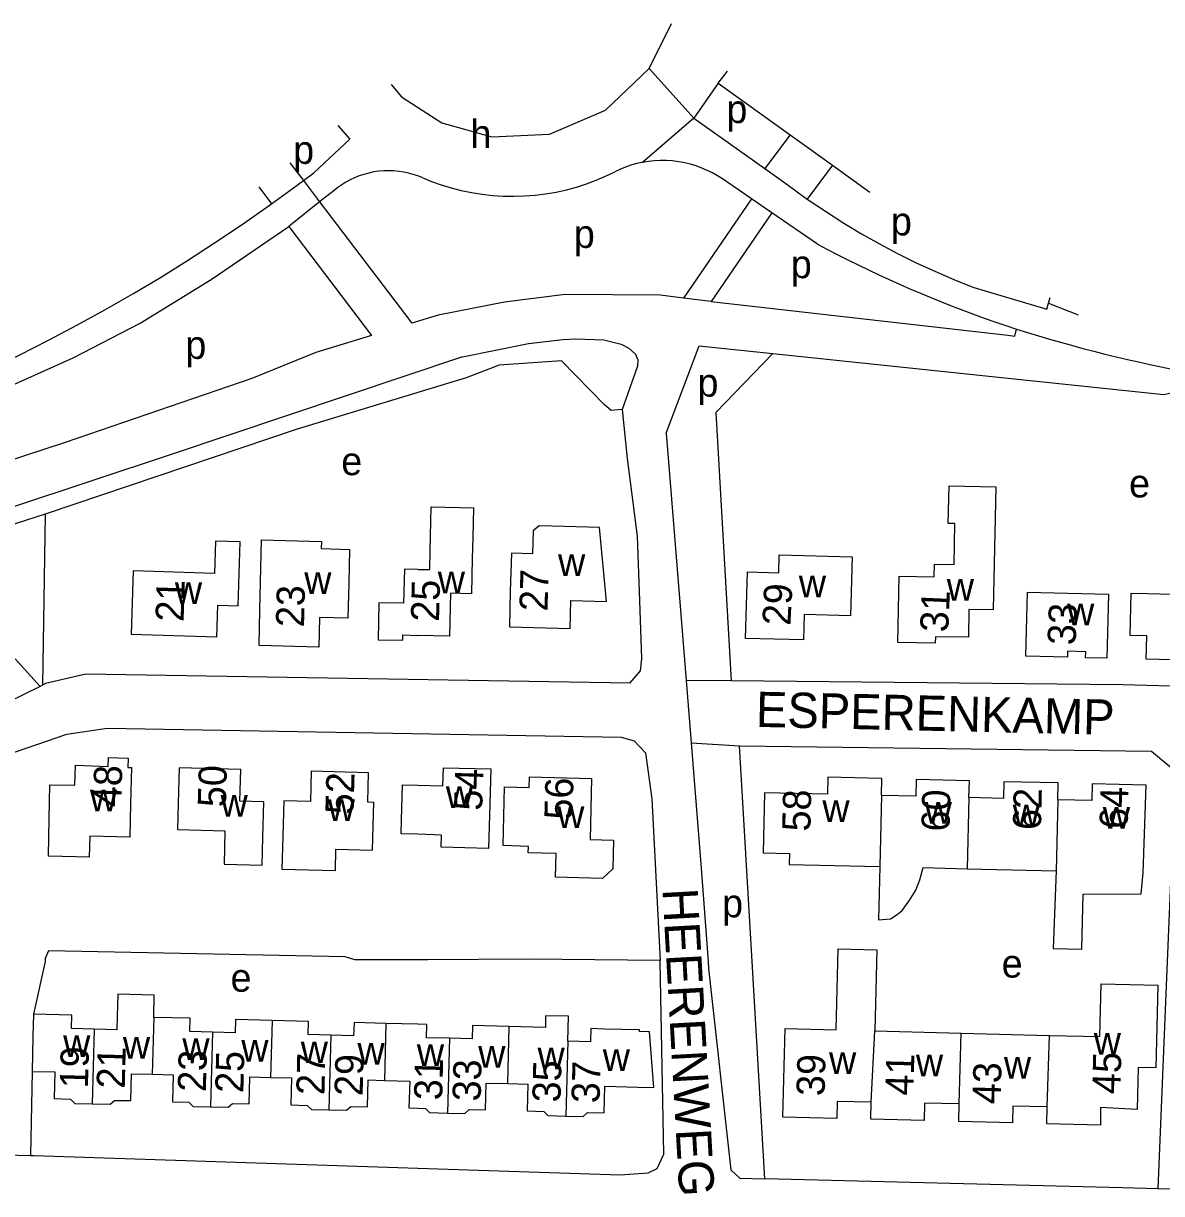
# Model space of a CAD drawing. Extents: x 161936 to 163647, y 386450 to 388633.
# Drawn here: x 162444 to 162605.5, y 388467 to 388633.2 of the extents above; entities that cross this region are included whole.
import ezdxf

# ---------------------------------------------------------------- set-up
doc = ezdxf.new("R2010")
doc.units = 0
for name, color, linetype in [('BLT_Basislijn', 7, 'Continuous'), ('BLT_Bebouwing', 7, 'Continuous'), ('BLT_Centroide', 7, 'Continuous'), ('BLT_Huisnummer', 7, 'Continuous'), ('BLT_Huisnummer_ tussenligend', 7, 'Continuous'), ('BLT_Onderverdeling_panden', 7, 'Continuous'), ('BLT_Straatnaam', 7, 'Continuous'), ('BLT_Vlakafsluiter', 7, 'Continuous')]:
    doc.layers.add(name, color=color, linetype=linetype)

msp = doc.modelspace()

# ---------------------------------------------------------------- linework, layer by layer
at = {"layer": 'BLT_Basislijn'}
for p, q in [((162542.59, 388624.7), (162552.81, 388617.37)), ((162552.81, 388617.37), (162549.24, 388612.59)), ((162552.81, 388617.37), (162555.78, 388615.23)), ((162481.82, 388613.39), (162483.74, 388610.86)), ((162549.24, 388612.59), (162552.23, 388610.47)), ((162558.82, 388613.05), (162555.23, 388608.23)), ((162547.34, 388608.26), (162543.2, 388611.1)), ((162477.39, 388609.97), (162479.22, 388607.55)), ((162488.09, 388609.45), (162486.04, 388607.83)), ((162552.23, 388610.47), (162555.23, 388608.23)), ((162486.04, 388607.83), (162481.66, 388604.34)), ((162486.04, 388607.83), (162499.12, 388590.6)), ((162547.34, 388608.26), (162537.68, 388594.19)), ((162550.22, 388606.28), (162547.34, 388608.26)), ((162550.22, 388606.28), (162541.61, 388593.72)), ((162556.7, 388601.83), (162550.22, 388606.28)), ((162481.66, 388604.34), (162493.4, 388588.87)), ((162589.49, 388593.44), (162589.74, 388594.27)), ((162589.49, 388593.44), (162593.72, 388591.79)), ((162550.38, 388586.31), (162542.28, 388577.96)), ((162529, 388578.38), (162529.71, 388571.39)), ((162542.28, 388577.96), (162544.45, 388539.84)), ((162447.07, 388563.49), (162446.71, 388539.24)), ((162442.84, 388542.97), (162446.39, 388539.06)), ((162446.71, 388539.24), (162446.39, 388539.06)), ((162538.07, 388539.91), (162538.78, 388531.03)), ((162446.39, 388539.06), (162441.72, 388536.77)), ((162538.78, 388531.03), (162545.62, 388530.63)), ((162445.24, 388484.39), (162445.02, 388472.44)), ((162616.26, 388467.46), (162604.98, 388467.74))]:
    msp.add_line(p, q, dxfattribs=at)
for points in [[(162532.8, 388626.79), (162535.98, 388633.18)], [(162496.19, 388624.51), (162497.64, 388622.77), (162503.37, 388619.07), (162510.47, 388617.06), (162518.66, 388617.48), (162526.62, 388620.87), (162532.8, 388626.79)], [(162542.59, 388624.7), (162539.17, 388619.71)], [(162539.17, 388619.71), (162549.24, 388612.59)], [(162488.64, 388618.67), (162490.34, 388616.76)], [(162483.74, 388610.86), (162485.21, 388611.95), (162490.34, 388616.76)], [(162555.78, 388615.23), (162558.82, 388613.05)], [(162500.58, 388611.29), (162499.96, 388611.53), (162499.32, 388611.75), (162498.65, 388611.93), (162497.97, 388612.08), (162497.28, 388612.18), (162496.57, 388612.25), (162495.86, 388612.27), (162495.15, 388612.25), (162494.43, 388612.19), (162493.72, 388612.09), (162493.02, 388611.94), (162492.33, 388611.75), (162491.65, 388611.52), (162491, 388611.26), (162490.36, 388610.96), (162489.75, 388610.62), (162489.17, 388610.26), (162488.62, 388609.87), (162488.09, 388609.45)], [(162531.86, 388613.45), (162531.03, 388613.27), (162530.22, 388613.04), (162529.43, 388612.77), (162528.67, 388612.46), (162527.94, 388612.11)], [(162543.2, 388611.1), (162542.52, 388611.54), (162541.81, 388611.95), (162541.06, 388612.32), (162540.29, 388612.65), (162539.5, 388612.95), (162538.68, 388613.19), (162537.85, 388613.4), (162537, 388613.55), (162536.14, 388613.66), (162535.28, 388613.72), (162534.41, 388613.73), (162533.55, 388613.68), (162532.7, 388613.59), (162531.86, 388613.45)], [(162558.82, 388613.05), (162564.12, 388609.24)], [(162479.22, 388607.55), (162482.35, 388609.82), (162483.74, 388610.86)], [(162500.58, 388611.29), (162501.92, 388610.74), (162503.3, 388610.25), (162504.71, 388609.83), (162506.14, 388609.46), (162507.61, 388609.16), (162509.09, 388608.92), (162510.58, 388608.76), (162512.09, 388608.66), (162513.6, 388608.64), (162515.11, 388608.68), (162516.62, 388608.8), (162518.11, 388608.99), (162519.59, 388609.24), (162521.06, 388609.57), (162522.5, 388609.95), (162523.91, 388610.41), (162525.29, 388610.92), (162526.63, 388611.49), (162527.94, 388612.11)], [(162401.08, 388569.64), (162405.45, 388570.95), (162409.78, 388572.34), (162414.1, 388573.81), (162418.39, 388575.35), (162422.65, 388576.97), (162426.88, 388578.66), (162431.08, 388580.42), (162435.25, 388582.26), (162439.38, 388584.17), (162443.48, 388586.15), (162447.55, 388588.21), (162451.58, 388590.33), (162455.57, 388592.53), (162459.52, 388594.8), (162463.44, 388597.13), (162467.31, 388599.53), (162471.14, 388602.01), (162474.92, 388604.54), (162479.22, 388607.55)], [(162555.23, 388608.23), (162560.43, 388604.83), (162562.94, 388603.32), (162565.48, 388601.88), (162568.07, 388600.51), (162570.69, 388599.21), (162573.35, 388597.99), (162576.04, 388596.83), (162578.76, 388595.75), (162589.24, 388592.6), (162589.49, 388593.44)], [(162245.01, 388510.15), (162321.69, 388536.21), (162403.77, 388563.49), (162420.12, 388569.86), (162440.47, 388580.95), (162451.05, 388585.71), (162460.59, 388590.61), (162470.65, 388596.83), (162481.66, 388604.34)], [(162556.7, 388601.83), (162558.13, 388601.08), (162559.57, 388600.34), (162561.02, 388599.61), (162562.47, 388598.89), (162563.92, 388598.19), (162565.39, 388597.5), (162566.86, 388596.83), (162568.34, 388596.16), (162569.82, 388595.51), (162571.31, 388594.88), (162572.8, 388594.25), (162574.3, 388593.64), (162575.81, 388593.05), (162577.32, 388592.47), (162578.83, 388591.9), (162580.35, 388591.34), (162581.88, 388590.8), (162583.41, 388590.27), (162584.94, 388589.76)], [(162537.68, 388594.19), (162534.37, 388594.59), (162520.9, 388594.67), (162512.29, 388593.61), (162502.87, 388591.74), (162499.12, 388590.6)], [(162541.61, 388593.72), (162537.68, 388594.19)], [(162541.61, 388593.72), (162583.73, 388588.9), (162584.73, 388588.79), (162584.94, 388589.76)], [(162584.94, 388589.76), (162586.5, 388589.28), (162588.06, 388588.81), (162589.62, 388588.36), (162591.19, 388587.91), (162592.77, 388587.48), (162594.34, 388587.05), (162595.92, 388586.64), (162597.5, 388586.24), (162599.09, 388585.86), (162600.68, 388585.48), (162602.27, 388585.11), (162603.86, 388584.76), (162605.46, 388584.42), (162607.05, 388584.09), (162608.65, 388583.77), (162610.26, 388583.47), (162611.86, 388583.17), (162613.47, 388582.89), (162615.07, 388582.62)], [(162493.4, 388588.87), (162485.5, 388586.47), (162476.41, 388582.79), (162449.91, 388573.66), (162417.3, 388562.99)], [(162506.33, 388585.86), (162515.7, 388587.72), (162520.55, 388588.3), (162522.4, 388588.38), (162526.37, 388588.26), (162528.82, 388587.66), (162529.91, 388587.06), (162530.86, 388586.21), (162531.21, 388585.41), (162531.16, 388584.51), (162529, 388578.38)], [(162535.22, 388575.01), (162539.92, 388587.41), (162550.38, 388586.31)], [(162506.33, 388585.86), (162464.95, 388572), (162408.33, 388553.19)], [(162550.38, 388586.31), (162605.85, 388580.48), (162615.07, 388582.62)], [(162529, 388578.38), (162527.4, 388578.21), (162526.49, 388579.03), (162520.37, 388585.28), (162511.5, 388584.67), (162506.86, 388582.86), (162482.85, 388575.59), (162447.07, 388563.49)], [(162535.22, 388575.01), (162537.18, 388551.03), (162538.07, 388539.91)], [(162529.71, 388571.39), (162531.1, 388560.39)], [(162447.07, 388563.49), (162414.11, 388552.89), (162414.48, 388551.26), (162318.61, 388519.35)], [(162531.1, 388560.39), (162531.44, 388551.19), (162531.73, 388543.02), (162531.54, 388541.25), (162530.04, 388539.51), (162452.87, 388540.78)], [(162452.87, 388540.78), (162447.14, 388539.48), (162446.71, 388539.24)], [(162544.45, 388539.84), (162538.07, 388539.91)], [(162675.98, 388537.19), (162600, 388539.27), (162544.45, 388539.84)], [(162450.16, 388532.25), (162455.9, 388533.13), (162528.86, 388531.85), (162530.69, 388531.34), (162532.27, 388529.61), (162533.2, 388523.07)], [(162421.2, 388521.64), (162420.82, 388523.46), (162421.9, 388526.13), (162423.56, 388527.41), (162438.7, 388528.35), (162450.16, 388532.25)], [(162538.78, 388531.03), (162540.24, 388512.64), (162541.18, 388500), (162541.25, 388499.01), (162544.39, 388470.41), (162545.7, 388469.22), (162549.25, 388469.13)], [(162549.25, 388469.13), (162547.43, 388500), (162545.62, 388530.63)], [(162545.62, 388530.63), (162604.12, 388529.85), (162607.46, 388527.06), (162606.33, 388500), (162604.98, 388467.74)], [(162533.2, 388523.07), (162534.38, 388500.12)], [(162534.38, 388500.12), (162515.83, 388500.33), (162501.42, 388500.23), (162491.05, 388500.24), (162489.65, 388500.67), (162447.55, 388501.5), (162447.11, 388500.42), (162447.1, 388500), (162445.44, 388492.5)], [(162445.02, 388472.44), (162445.47, 388472.43), (162528.68, 388469.72), (162532.67, 388469.99), (162533.94, 388470.59), (162534.89, 388472.63), (162534.39, 388500), (162534.38, 388500.12)], [(162421.58, 388498.04), (162420.86, 388476.11), (162422.34, 388474.03), (162423.62, 388473.01), (162445.02, 388472.44)], [(162604.98, 388467.74), (162600, 388467.87), (162549.25, 388469.13)]]:
    msp.add_lwpolyline(points, dxfattribs=at)
at = {"layer": 'BLT_Bebouwing'}
for p, q in [((162546.5, 388545.86), (162546.75, 388555.3)), ((162577.96, 388513.17), (162590.57, 388512.87)), ((162500, 388491.1), (162495.46, 388491.21)), ((162564.84, 388490.13), (162577.09, 388489.82)), ((162577.09, 388489.82), (162589.65, 388489.51))]:
    msp.add_line(p, q, dxfattribs=at)
msp.add_lwpolyline([(162575.39, 388567.53), (162582, 388567.39), (162581.63, 388549.91), (162578.2, 388549.96), (162578.14, 388546.03), (162573.44, 388546.1), (162573.39, 388545.17), (162568.1, 388545.29), (162568.27, 388554.69), (162573.26, 388554.59), (162573.3, 388556.42), (162576.09, 388556.36), (162576.21, 388562.16), (162575.27, 388562.18)], close=True, dxfattribs=at)
for points in [[(162500, 388555.67), (162501.67, 388555.63), (162501.73, 388558.33), (162501.87, 388564.53), (162507.87, 388564.39), (162507.78, 388560.19), (162507.71, 388557.21), (162507.6, 388552.21), (162504.61, 388552.29), (162504.45, 388546.2)], [(162520.78, 388561.74), (162517.22, 388561.84), (162516.33, 388561.16), (162516.24, 388557.89), (162513.25, 388557.97), (162513.1, 388552.52), (162512.97, 388547.52)], [(162525.78, 388561.61), (162520.78, 388561.74)], [(162526.77, 388551.12), (162525.78, 388561.61)], [(162619.08, 388561.61), (162618.9, 388554.58), (162615.53, 388554.67), (162615.34, 388547.32), (162612.42, 388547.39), (162612.3, 388542.67), (162603.33, 388542.9), (162603.42, 388546.22), (162601.09, 388546.26), (162601.2, 388552.27), (162603.56, 388552.23), (162610.46, 388552.05), (162610.71, 388561.83), (162619.08, 388561.61)], [(162471.43, 388546.08), (162471.58, 388550.6), (162474.48, 388550.51), (162474.77, 388559.56), (162471.26, 388559.68), (162471.11, 388555.08), (162459.59, 388555.45)], [(162477.44, 388544.86), (162477.56, 388549.86), (162477.81, 388559.85), (162486.31, 388559.61), (162486.28, 388558.61), (162490.29, 388558.5), (162490.17, 388553.73)], [(162546.75, 388555.3), (162551.22, 388555.18), (162551.28, 388557.72), (162561.61, 388557.45), (162561.39, 388549.09), (162554.82, 388549.26), (162554.72, 388545.64), (162546.5, 388545.86)], [(162459.59, 388555.45), (162459.28, 388546.47)], [(162500, 388555.67), (162498.07, 388555.71), (162497.96, 388550.85), (162494.46, 388550.92), (162494.34, 388545.68)], [(162490.17, 388553.73), (162490.04, 388548.73)], [(162586.49, 388552.41), (162597.99, 388552.13), (162597.76, 388543.05), (162594.76, 388543.12), (162594.78, 388543.98), (162592.18, 388544.04), (162592.16, 388543.21), (162586.27, 388543.35), (162586.49, 388552.41)], [(162512.97, 388547.52), (162521.6, 388547.27), (162521.71, 388551.25), (162526.77, 388551.12)], [(162490.04, 388548.73), (162486.04, 388548.83), (162485.93, 388544.64), (162477.44, 388544.86)], [(162459.28, 388546.47), (162471.43, 388546.08)], [(162494.34, 388545.68), (162497.84, 388545.6), (162497.85, 388546.35), (162500, 388546.3)], [(162504.45, 388546.2), (162500, 388546.3)], [(162459.22, 388522.44), (162459.09, 388517.65), (162453.42, 388517.8), (162453.34, 388514.79), (162447.55, 388514.94), (162447.61, 388517.7), (162447.72, 388522.7), (162447.77, 388525.09), (162451.3, 388525.01), (162451.39, 388527.85)], [(162451.39, 388527.85), (162456.01, 388527.66), (162456.07, 388528.96), (162458.86, 388528.85), (162458.81, 388527.55), (162459.35, 388527.53)], [(162459.35, 388527.53), (162459.22, 388522.44)], [(162466.09, 388527.49), (162465.96, 388522.49), (162465.86, 388518.73), (162472.6, 388518.55), (162472.47, 388513.8), (162477.87, 388513.66), (162477.98, 388517.66)], [(162474.84, 388527.26), (162466.09, 388527.49)], [(162500, 388525.03), (162503.55, 388524.92), (162503.63, 388527.51), (162510.36, 388527.34)], [(162477.98, 388517.66), (162478.12, 388522.66), (162474.72, 388522.75), (162474.84, 388527.26)], [(162484.84, 388527), (162484.73, 388522.7), (162480.94, 388522.8), (162480.81, 388517.8), (162480.69, 388513.1), (162488.27, 388512.91), (162488.35, 388515.92), (162493.54, 388515.78), (162493.59, 388517.57)], [(162492.98, 388526.79), (162484.84, 388527)], [(162493.59, 388517.57), (162493.73, 388522.57), (162492.86, 388522.6), (162492.98, 388526.79)], [(162510.36, 388527.34), (162510.21, 388522.34), (162510.03, 388516.05), (162503.28, 388516.25), (162503.34, 388517.94), (162500, 388518.05)], [(162524.64, 388525.99), (162524.42, 388517.32), (162527.76, 388517.22), (162527.64, 388513.15), (162526.19, 388511.78), (162519.53, 388511.97), (162519.63, 388515.31), (162515.66, 388515.43), (162515.68, 388516.33), (162512.07, 388516.44), (162512.29, 388524.78)], [(162512.29, 388524.78), (162515.8, 388524.7), (162515.83, 388526.2), (162524.64, 388525.99)], [(162565.79, 388523.56), (162565.85, 388525.96), (162558.18, 388526.15), (162558.13, 388523.74), (162549.17, 388523.95)], [(162578.2, 388523.26), (162578.26, 388525.65), (162570.7, 388525.83), (162570.64, 388523.45), (162565.79, 388523.56)], [(162500, 388518.05), (162497.6, 388518.12), (162497.66, 388520.1), (162497.82, 388525.1)], [(162497.82, 388525.1), (162500, 388525.03)], [(162590.81, 388522.93), (162590.87, 388525.34), (162583.17, 388525.52), (162583.12, 388523.14), (162578.2, 388523.26)], [(162590.57, 388512.87), (162590.17, 388501.86), (162594.22, 388501.76), (162594.4, 388509.54), (162602.65, 388509.58), (162602.94, 388512.58), (162603.34, 388525.02), (162595.7, 388525.21), (162595.64, 388522.87), (162590.81, 388522.93)], [(162549.17, 388523.95), (162548.97, 388515.43), (162552.74, 388515.34), (162552.7, 388513.77), (162565.55, 388513.46)], [(162565.55, 388513.46), (162565.37, 388505.9)], [(162565.37, 388505.9), (162567.04, 388506.04), (162568.02, 388506.66), (162568.73, 388507.25), (162569.72, 388508.63), (162570.64, 388510.11), (162571.23, 388511.57), (162571.68, 388513.32), (162577.96, 388513.17)], [(162551.77, 388477.91), (162552.09, 388490.47), (162559.36, 388490.29), (162559.65, 388501.8), (162565.12, 388501.67)], [(162565.12, 388501.67), (162564.84, 388490.13)], [(162589.65, 388489.51), (162596.77, 388489.34), (162596.96, 388496.83), (162605, 388496.63), (162604.71, 388484.9), (162602.21, 388484.95), (162602.08, 388479), (162596.86, 388479.27), (162596.89, 388476.75), (162589.24, 388476.94), (162589.32, 388479.34)], [(162462.49, 388492.06), (162462.55, 388495.2), (162457.39, 388495.34), (162457.31, 388492.19), (162457.26, 388490.3), (162454.04, 388490.39)], [(162445.44, 388492.5), (162445.36, 388489.39), (162445.24, 388484.39)], [(162454.04, 388490.39), (162450.81, 388490.47), (162450.86, 388492.36), (162445.44, 388492.5)], [(162470.84, 388489.96), (162467.61, 388490.04), (162467.66, 388491.93), (162462.49, 388492.06)], [(162479.3, 388491.62), (162474.12, 388491.76), (162474.07, 388489.87), (162470.84, 388489.96)], [(162487.65, 388489.53), (162484.42, 388489.61), (162484.47, 388491.49), (162479.3, 388491.62)], [(162495.46, 388491.21), (162490.92, 388491.33), (162490.87, 388489.44), (162487.65, 388489.53)], [(162504.45, 388489.09), (162501.22, 388489.17), (162501.27, 388491.06), (162500, 388491.1)], [(162521.26, 388488.66), (162521.37, 388492.22), (162518.12, 388492.3), (162518.08, 388490.63), (162512.9, 388490.77)], [(162512.9, 388490.77), (162507.73, 388490.9), (162507.68, 388489.01), (162504.45, 388489.09)], [(162520.99, 388478.05), (162523.46, 388477.98), (162524.06, 388478.54), (162526.41, 388478.52), (162526.51, 388482.28), (162531.21, 388482.15), (162533.45, 388482.09), (162532.88, 388490.02), (162531.44, 388490.05), (162531.45, 388490.29), (162526.45, 388490.41), (162524.53, 388490.46), (162524.48, 388488.58), (162521.26, 388488.66)], [(162445.24, 388484.39), (162448.46, 388484.32), (162448.36, 388480.53), (162450.68, 388480.44), (162451.28, 388479.85), (162453.76, 388479.79)], [(162453.76, 388479.79), (162456.29, 388479.72), (162456.91, 388480.28), (162459.25, 388480.25), (162459.35, 388484.06), (162462.28, 388483.99)], [(162462.28, 388483.99), (162465.27, 388483.91), (162465.17, 388480.09), (162467.5, 388480), (162468.08, 388479.41), (162470.56, 388479.35)], [(162470.56, 388479.35), (162473.04, 388479.29), (162473.67, 388479.84), (162476.04, 388479.79), (162476.13, 388483.61), (162479.08, 388483.54)], [(162479.08, 388483.54), (162482.06, 388483.47), (162481.97, 388479.65), (162484.27, 388479.57), (162484.87, 388479), (162487.37, 388478.92)], [(162487.37, 388478.92), (162489.85, 388478.87), (162490.47, 388479.41), (162492.82, 388479.37), (162492.92, 388483.17), (162495.25, 388483.11)], [(162495.25, 388483.11), (162498.82, 388483.01), (162498.71, 388479.21), (162500, 388479.17)], [(162504.19, 388478.48), (162506.63, 388478.42), (162507.26, 388478.98), (162509.6, 388478.93), (162509.69, 388482.72), (162512.69, 388482.65)], [(162512.69, 388482.65), (162515.57, 388482.58), (162515.48, 388478.8), (162517.85, 388478.7), (162518.44, 388478.12), (162520.99, 388478.05)], [(162564.33, 388480), (162559.49, 388480.12), (162559.43, 388477.71), (162551.77, 388477.91)], [(162576.83, 388479.77), (162571.9, 388479.89), (162571.83, 388477.4), (162564.26, 388477.6), (162564.33, 388480)], [(162589.32, 388479.34), (162584.44, 388479.46), (162584.38, 388477.07), (162576.77, 388477.27), (162576.83, 388479.77)], [(162500, 388479.17), (162501.05, 388479.14), (162501.64, 388478.55), (162504.19, 388478.48)]]:
    msp.add_lwpolyline(points, dxfattribs=at)
at = {"layer": 'BLT_Onderverdeling_panden'}
for p, q in [((162565.79, 388523.56), (162565.55, 388513.46)), ((162578.2, 388523.26), (162577.96, 388513.17)), ((162590.81, 388522.93), (162590.57, 388512.87)), ((162462.49, 388492.06), (162462.28, 388483.99)), ((162479.3, 388491.62), (162479.08, 388483.54)), ((162495.46, 388491.21), (162495.25, 388483.11)), ((162454.04, 388490.39), (162453.76, 388479.79)), ((162470.84, 388489.96), (162470.56, 388479.35)), ((162487.65, 388489.53), (162487.37, 388478.92)), ((162512.9, 388490.77), (162512.69, 388482.65)), ((162564.33, 388480), (162564.84, 388490.13)), ((162576.83, 388479.77), (162577.09, 388489.82)), ((162589.32, 388479.34), (162589.65, 388489.51)), ((162504.45, 388489.09), (162504.19, 388478.48)), ((162521.26, 388488.66), (162520.99, 388478.05))]:
    msp.add_line(p, q, dxfattribs=at)
at = {"layer": 'BLT_Vlakafsluiter'}
for p, q in [((162532.8, 388626.79), (162539.17, 388619.71)), ((162542.59, 388624.7), (162543.94, 388626.41)), ((162539.17, 388619.71), (162531.86, 388613.45)), ((162483.74, 388610.86), (162486.04, 388607.83))]:
    msp.add_line(p, q, dxfattribs=at)

# ---------------------------------------------------------------- texts
at = {"layer": 'BLT_Centroide'}
for s, p in [('p', (162543.77, 388619.03)), ('h', (162507.45, 388615.51)), ('p', (162482.28, 388613.24)), ('p', (162567.12, 388603.09)), ('p', (162522.12, 388601.31)), ('p', (162552.91, 388597.01)), ('p', (162466.98, 388585.55)), ('p', (162539.67, 388580.19)), ('e', (162489.11, 388569.04)), ('e', (162600.92, 388565.88)), ('w', (162519.88, 388554.73)), ('w', (162483.86, 388552.19)), ('w', (162502.81, 388552.28)), ('w', (162554.05, 388551.69)), ('w', (162575.05, 388551.22)), ('w', (162465.5, 388550.75)), ('w', (162592.12, 388547.72)), ('w', (162453.44, 388521.31)), ('w', (162503.96, 388521.78)), ('w', (162471.98, 388520.56)), ('w', (162487.2, 388519.94)), ('w', (162557.39, 388519.81)), ('w', (162571.91, 388519.56)), ('w', (162519.75, 388518.95)), ('w', (162584.41, 388519.19)), ('w', (162597.2, 388518.84)), ('p', (162543.16, 388506.27)), ('e', (162582.84, 388497.71)), ('e', (162473.4, 388495.7)), ('w', (162449.64, 388486.44)), ('w', (162458.12, 388486.2)), ('w', (162595.91, 388486.78)), ('w', (162466.56, 388486)), ('w', (162474.92, 388485.78)), ('w', (162483.36, 388485.56)), ('w', (162491.41, 388485.36)), ('w', (162499.84, 388485.14)), ('w', (162508.55, 388484.91)), ('w', (162516.97, 388484.7)), ('w', (162526.22, 388484.47)), ('w', (162558.34, 388484.03)), ('w', (162570.67, 388483.7)), ('w', (162583.16, 388483.38))]:
    msp.add_text(s, height=4, dxfattribs=at).set_placement(p)
at = {"layer": 'BLT_Huisnummer'}
for s, rotation, p in [('27', 88.4169, (162518.38, 388549.68)), ('21', 88.1594, (162466.73, 388548.18)), ('23', 88.5333, (162483.82, 388547.42)), ('25', 88.495, (162502.98, 388548.2)), ('29', 87.0978, (162552.85, 388547.63)), ('31', 87.4595, (162575.24, 388546.69)), ('33', 87.9225, (162593.33, 388544.86)), ('48', 88.4819, (162457.88, 388521.87)), ('50', 88.407, (162472.73, 388521.87)), ('52', 88.3955, (162490.84, 388520.85)), ('54', 88.3252, (162509.11, 388521.37)), ('56', 88.5706, (162521.93, 388520.11)), ('58', 88.6236, (162555.68, 388518.43)), ('64', 88.6468, (162600.71, 388518.8)), ('19', 88.4965, (162453.15, 388481.94)), ('23', 88.5051, (162469.89, 388481.44)), ('27', 88.5788, (162486.72, 388480.99)), ('31', 88.5788, (162503.43, 388480.27)), ('39', 88.5192, (162557.7, 388480.85)), ('45', 88.529, (162599.68, 388481.14)), ('37', 88.3112, (162525.76, 388479.84))]:
    msp.add_text(s, height=4, rotation=rotation, dxfattribs=at).set_placement(p)
at = {"layer": 'BLT_Huisnummer_ tussenligend'}
for s, rotation, p in [('60', 88.6236, (162575.43, 388518.42)), ('62', 88.6236, (162588.41, 388518.63)), ('21', 88.4965, (162458.38, 388481.91)), ('25', 88.5051, (162475.21, 388481.29)), ('29', 88.5788, (162492.14, 388480.85)), ('41', 88.5192, (162570.3, 388480.92)), ('33', 88.5788, (162508.89, 388480.11)), ('35', 88.5788, (162520.22, 388479.96)), ('43', 88.5192, (162582.68, 388479.7))]:
    msp.add_text(s, height=4, rotation=rotation, dxfattribs=at).set_placement(p)
at = {"layer": 'BLT_Straatnaam'}
for s, rotation, p in [('ESPERENKAMP', 358.7056, (162547.92, 388533.31)), ('HEERENWEG', 273.1777, (162534.69, 388510.27))]:
    msp.add_text(s, height=5, rotation=rotation, dxfattribs=at).set_placement(p)

doc.saveas('drawing.dxf')
